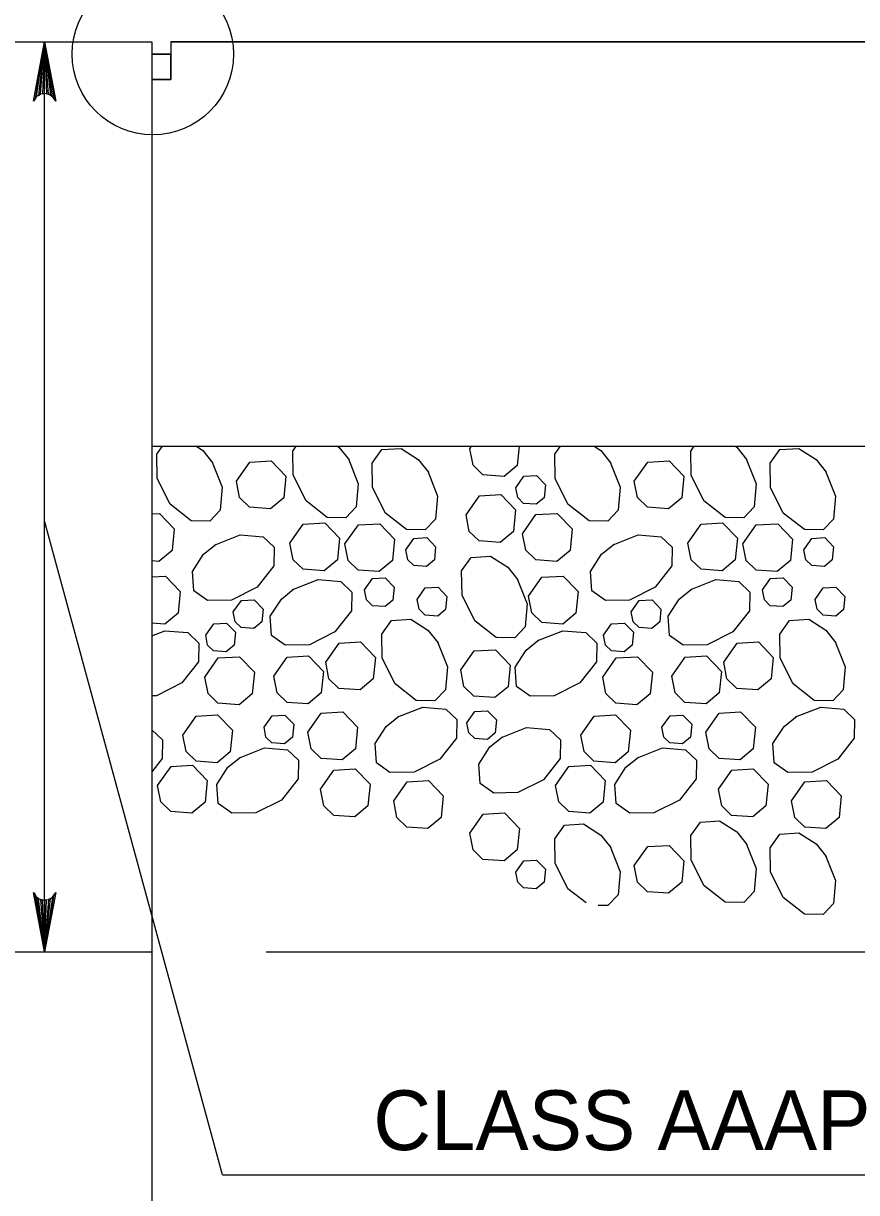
# Model space of a CAD drawing. Extents: x 636530 to 644067, y 294168 to 299122.
# Drawn here: x 640977.2 to 641019, y 296390.3 to 296449 of the extents above; entities that cross this region are included whole.
import ezdxf

# ---------------------------------------------------------------- set-up
doc = ezdxf.new("R2010")
doc.units = 0
doc.layers.add('1', color=7, linetype='Continuous')

msp = doc.modelspace()

# ---------------------------------------------------------------- linework, layer by layer
at = {"layer": '1'}
for p, q in [((640929.029, 296448.122), (640983.603, 296448.122)), ((640978.22, 296402.402), (640978.22, 296448.122)), ((640983.603, 296448.122), (640983.603, 296371.922)), ((640984.554, 296448.122), (641062.451, 296448.122)), ((640984.554, 296448.122), (640984.554, 296446.217)), ((640983.603, 296447.488), (640984.554, 296447.488)), ((640983.603, 296446.217), (640984.554, 296446.217)), ((640983.603, 296427.801), (641062.451, 296427.801)), ((640987.147, 296391.206), (640978.22, 296424.05)), ((640922.643, 296402.402), (640983.603, 296402.402)), ((640989.351, 296402.402), (641079.664, 296402.402)), ((640987.147, 296391.206), (641030.698, 296391.206))]:
    msp.add_line(p, q, dxfattribs=at)
for points in [[(640978.22, 296448.122), (640978.78, 296445.139), (640978.7, 296445.254), (640978.62, 296445.369), (640978.52, 296445.428), (640978.42, 296445.487), (640978.32, 296445.504), (640978.22, 296445.522), (640978.12, 296445.504), (640978.02, 296445.487), (640977.92, 296445.428), (640977.82, 296445.369), (640977.741, 296445.254), (640977.661, 296445.139), (640978.22, 296448.122), (640977.741, 296445.254), (640977.82, 296445.369), (640978.22, 296448.122), (640977.92, 296445.428), (640978.02, 296445.487), (640978.22, 296448.122), (640978.12, 296445.504), (640978.22, 296445.522), (640978.22, 296448.122), (640978.32, 296445.504), (640978.42, 296445.487), (640978.22, 296448.122), (640978.52, 296445.428), (640978.62, 296445.369), (640978.22, 296448.122), (640978.7, 296445.254)], [(640978.22, 296448.122), (640978.78, 296445.139), (640978.7, 296445.254), (640978.62, 296445.369), (640978.52, 296445.428), (640978.42, 296445.487), (640978.32, 296445.504), (640978.22, 296445.522), (640978.12, 296445.504), (640978.02, 296445.487), (640977.92, 296445.428), (640977.82, 296445.369), (640977.741, 296445.254), (640977.661, 296445.139), (640978.22, 296448.122), (640977.741, 296445.254), (640977.82, 296445.369), (640978.22, 296448.122), (640977.92, 296445.428), (640978.02, 296445.487), (640978.22, 296448.122), (640978.12, 296445.504), (640978.22, 296445.522), (640978.22, 296448.122), (640978.32, 296445.504), (640978.42, 296445.487), (640978.22, 296448.122), (640978.52, 296445.428), (640978.62, 296445.369), (640978.22, 296448.122), (640978.7, 296445.254)], [(640986.644, 296427.006), (640987.143, 296425.749), (640987.043, 296424.593), (640986.521, 296424.044), (640985.583, 296424.062), (640984.518, 296424.895), (640983.874, 296426.183), (640983.853, 296427.397), (640984.139, 296427.801)], [(640985.842, 296427.801), (640986.17, 296427.59), (640986.676, 296426.955)], [(640993.477, 296427.169), (640993.975, 296425.911), (640993.875, 296424.756), (640993.353, 296424.207), (640992.416, 296424.224), (640991.351, 296425.058), (640990.707, 296426.346), (640990.685, 296427.559), (640990.856, 296427.801)], [(640992.929, 296427.801), (640993.002, 296427.753), (640993.509, 296427.118)], [(640997.462, 296426.559), (640997.961, 296425.301), (640997.861, 296424.146), (640997.339, 296423.597), (640996.402, 296423.614), (640995.336, 296424.448), (640994.693, 296425.736), (640994.671, 296426.949), (640995.157, 296427.633), (640996.123, 296427.697), (640996.988, 296427.143), (640997.495, 296426.508)], [(640999.575, 296427.681), (640999.659, 296427.801)], [(641002.055, 296427.801), (641001.959, 296426.841), (641001.296, 296426.29), (641000.236, 296426.366), (640999.738, 296426.85), (640999.576, 296427.681)], [(641006.632, 296427.006), (641007.131, 296425.749), (641007.031, 296424.593), (641006.509, 296424.044), (641005.572, 296424.062), (641004.507, 296424.895), (641003.863, 296426.183), (641003.841, 296427.397), (641004.128, 296427.801)], [(641005.83, 296427.801), (641006.158, 296427.59), (641006.665, 296426.955)], [(641013.465, 296427.169), (641013.964, 296425.911), (641013.864, 296424.756), (641013.342, 296424.207), (641012.404, 296424.224), (641011.339, 296425.058), (641010.695, 296426.346), (641010.674, 296427.559), (641010.845, 296427.801)], [(641012.917, 296427.801), (641012.991, 296427.753), (641013.497, 296427.118)], [(641017.451, 296426.559), (641017.949, 296425.301), (641017.85, 296424.146), (641017.328, 296423.597), (641016.39, 296423.614), (641015.325, 296424.448), (641014.681, 296425.736), (641014.66, 296426.949), (641015.145, 296427.633), (641016.112, 296427.697), (641016.977, 296427.143), (641017.483, 296426.508)], [(640987.852, 296426.055), (640988.524, 296427.011), (640989.597, 296427.072), (640990.344, 296426.299), (640990.236, 296425.215), (640989.573, 296424.663), (640988.513, 296424.74), (640988.014, 296425.223), (640987.852, 296426.055)], [(641007.84, 296426.055), (641008.512, 296427.011), (641009.586, 296427.072), (641010.332, 296426.299), (641010.224, 296425.215), (641009.561, 296424.663), (641008.501, 296424.74), (641008.003, 296425.223), (641007.841, 296426.055)], [(641001.885, 296425.722), (641002.289, 296426.296), (641002.933, 296426.333), (641003.38, 296425.868), (641003.316, 296425.218), (641002.918, 296424.887), (641002.282, 296424.933), (641001.983, 296425.223), (641001.886, 296425.722)], [(640999.387, 296424.361), (641000.059, 296425.317), (641001.133, 296425.378), (641001.879, 296424.605), (641001.771, 296423.52), (641001.108, 296422.969), (641000.048, 296423.046), (640999.549, 296423.529), (640999.388, 296424.36)], [(640983.603, 296424.407), (640983.985, 296424.429), (640984.731, 296423.655), (640984.623, 296422.571), (640983.96, 296422.019), (640983.603, 296422.045)], [(641002.228, 296423.411), (641002.9, 296424.367), (641003.973, 296424.429), (641004.72, 296423.655), (641004.612, 296422.571), (641003.949, 296422.019), (641002.889, 296422.096), (641002.39, 296422.58), (641002.228, 296423.411)], [(640990.542, 296422.937), (640991.214, 296423.894), (640992.288, 296423.955), (640993.034, 296423.181), (640992.926, 296422.097), (640992.263, 296421.546), (640991.203, 296421.622), (640990.705, 296422.106), (640990.543, 296422.937)], [(640993.308, 296422.896), (640993.98, 296423.853), (640995.053, 296423.914), (640995.8, 296423.14), (640995.692, 296422.056), (640995.028, 296421.505), (640993.969, 296421.582), (640993.47, 296422.065), (640993.308, 296422.896)], [(641010.531, 296422.937), (641011.203, 296423.894), (641012.276, 296423.955), (641013.022, 296423.181), (641012.914, 296422.097), (641012.251, 296421.546), (641011.192, 296421.622), (641010.693, 296422.106), (641010.531, 296422.937)], [(641013.296, 296422.896), (641013.968, 296423.853), (641015.042, 296423.914), (641015.788, 296423.14), (641015.68, 296422.056), (641015.017, 296421.505), (641013.957, 296421.582), (641013.459, 296422.065), (641013.297, 296422.896)], [(640986.792, 296422.85), (640988.05, 296423.348), (640989.205, 296423.248), (640989.754, 296422.726), (640989.737, 296421.789), (640988.903, 296420.724), (640987.615, 296420.08), (640986.402, 296420.058), (640985.718, 296420.544), (640985.654, 296421.511), (640986.208, 296422.375), (640986.843, 296422.882)], [(640996.367, 296422.601), (640996.77, 296423.175), (640997.414, 296423.212), (640997.862, 296422.747), (640997.797, 296422.097), (640997.399, 296421.766), (640996.763, 296421.812), (640996.464, 296422.102), (640996.367, 296422.601)], [(641006.781, 296422.85), (641008.038, 296423.348), (641009.194, 296423.248), (641009.743, 296422.726), (641009.725, 296421.789), (641008.892, 296420.724), (641007.604, 296420.08), (641006.39, 296420.058), (641005.707, 296420.544), (641005.642, 296421.511), (641006.197, 296422.375), (641006.831, 296422.882)], [(641016.355, 296422.601), (641016.758, 296423.175), (641017.403, 296423.212), (641017.85, 296422.747), (641017.785, 296422.097), (641017.388, 296421.766), (641016.752, 296421.812), (641016.452, 296422.102), (641016.355, 296422.601)], [(641001.955, 296421.15), (641002.454, 296419.892), (641002.354, 296418.737), (641001.832, 296418.188), (641000.895, 296418.205), (640999.829, 296419.039), (640999.186, 296420.326), (640999.164, 296421.54), (640999.65, 296422.223), (641000.617, 296422.288), (641001.481, 296421.734), (641001.988, 296421.099)], [(640983.603, 296421.244), (640984.284, 296421.282), (640985.03, 296420.509), (640984.922, 296419.425), (640984.259, 296418.873), (640983.603, 296418.921)], [(640994.286, 296420.583), (640994.689, 296421.157), (640995.333, 296421.194), (640995.781, 296420.73), (640995.716, 296420.079), (640995.318, 296419.748), (640994.682, 296419.795), (640994.383, 296420.085), (640994.286, 296420.583)], [(641002.527, 296420.265), (641003.199, 296421.221), (641004.273, 296421.282), (641005.019, 296420.509), (641004.911, 296419.425), (641004.248, 296418.873), (641003.188, 296418.95), (641002.689, 296419.433), (641002.527, 296420.265)], [(641014.274, 296420.583), (641014.678, 296421.157), (641015.322, 296421.194), (641015.769, 296420.73), (641015.705, 296420.079), (641015.307, 296419.748), (641014.671, 296419.795), (641014.372, 296420.085), (641014.275, 296420.583)], [(640990.694, 296420.603), (640991.952, 296421.102), (640993.107, 296421.002), (640993.656, 296420.48), (640993.639, 296419.542), (640992.805, 296418.477), (640991.517, 296417.833), (640990.304, 296417.812), (640989.62, 296418.297), (640989.556, 296419.264), (640990.11, 296420.129), (640990.745, 296420.635)], [(640996.934, 296420.111), (640997.337, 296420.684), (640997.981, 296420.721), (640998.429, 296420.257), (640998.364, 296419.607), (640997.967, 296419.276), (640997.331, 296419.322), (640997.031, 296419.612), (640996.934, 296420.11)], [(641010.682, 296420.603), (641011.94, 296421.102), (641013.095, 296421.002), (641013.645, 296420.48), (641013.627, 296419.542), (641012.794, 296418.477), (641011.506, 296417.833), (641010.292, 296417.812), (641009.609, 296418.297), (641009.544, 296419.264), (641010.098, 296420.129), (641010.733, 296420.635)], [(641016.922, 296420.111), (641017.326, 296420.684), (641017.97, 296420.721), (641018.418, 296420.257), (641018.353, 296419.607), (641017.955, 296419.276), (641017.319, 296419.322), (641017.02, 296419.612), (641016.923, 296420.11)], [(640987.697, 296419.48), (640988.101, 296420.054), (640988.745, 296420.091), (640989.192, 296419.627), (640989.128, 296418.976), (640988.73, 296418.645), (640988.094, 296418.691), (640987.795, 296418.981), (640987.698, 296419.48)], [(641007.686, 296419.48), (641008.089, 296420.054), (641008.733, 296420.091), (641009.181, 296419.627), (641009.116, 296418.976), (641008.718, 296418.645), (641008.082, 296418.691), (641007.783, 296418.981), (641007.686, 296419.48)], [(640986.31, 296418.314), (640986.714, 296418.888), (640987.358, 296418.924), (640987.805, 296418.46), (640987.741, 296417.81), (640987.343, 296417.479), (640986.707, 296417.525), (640986.408, 296417.815), (640986.311, 296418.314)], [(640997.95, 296417.977), (640998.449, 296416.72), (640998.349, 296415.564), (640997.827, 296415.015), (640996.889, 296415.033), (640995.824, 296415.866), (640995.18, 296417.154), (640995.159, 296418.368), (640995.644, 296419.051), (640996.611, 296419.116), (640997.476, 296418.562), (640997.982, 296417.927)], [(641006.299, 296418.314), (641006.702, 296418.888), (641007.346, 296418.924), (641007.794, 296418.46), (641007.729, 296417.81), (641007.331, 296417.479), (641006.695, 296417.525), (641006.396, 296417.815), (641006.299, 296418.314)], [(641017.938, 296417.977), (641018.437, 296416.72), (641018.337, 296415.564), (641017.815, 296415.015), (641016.878, 296415.033), (641015.812, 296415.866), (641015.169, 296417.154), (641015.147, 296418.368), (641015.633, 296419.051), (641016.6, 296419.116), (641017.464, 296418.562), (641017.971, 296417.927)], [(640983.603, 296418.277), (640984.266, 296418.54), (640985.421, 296418.44), (640985.97, 296417.918), (640985.953, 296416.98), (640985.119, 296415.915), (640983.832, 296415.271), (640983.603, 296415.267)], [(641002.997, 296418.041), (641004.255, 296418.54), (641005.41, 296418.44), (641005.959, 296417.918), (641005.941, 296416.98), (641005.108, 296415.915), (641003.82, 296415.271), (641002.606, 296415.25), (641001.923, 296415.735), (641001.858, 296416.702), (641002.413, 296417.567), (641003.048, 296418.073)], [(640992.341, 296416.953), (640993.013, 296417.909), (640994.087, 296417.971), (640994.833, 296417.197), (640994.725, 296416.113), (640994.062, 296415.561), (640993.002, 296415.638), (640992.504, 296416.122), (640992.342, 296416.953)], [(641012.33, 296416.953), (641013.002, 296417.909), (641014.075, 296417.971), (641014.822, 296417.197), (641014.714, 296416.113), (641014.05, 296415.561), (641012.991, 296415.638), (641012.492, 296416.122), (641012.33, 296416.953)], [(640986.265, 296416.212), (640986.938, 296417.168), (640988.011, 296417.23), (640988.757, 296416.456), (640988.649, 296415.372), (640987.986, 296414.82), (640986.926, 296414.897), (640986.428, 296415.381), (640986.266, 296416.212)], [(640989.734, 296416.252), (640990.406, 296417.208), (640991.48, 296417.269), (640992.226, 296416.496), (640992.118, 296415.411), (640991.455, 296414.86), (640990.395, 296414.937), (640989.896, 296415.42), (640989.735, 296416.251)], [(640999.12, 296416.567), (640999.792, 296417.523), (641000.866, 296417.584), (641001.612, 296416.811), (641001.504, 296415.727), (641000.841, 296415.175), (640999.781, 296415.252), (640999.282, 296415.735), (640999.121, 296416.567)], [(641006.254, 296416.212), (641006.926, 296417.168), (641008, 296417.23), (641008.746, 296416.456), (641008.638, 296415.372), (641007.975, 296414.82), (641006.915, 296414.897), (641006.416, 296415.381), (641006.255, 296416.212)], [(641009.722, 296416.252), (641010.395, 296417.208), (641011.468, 296417.269), (641012.214, 296416.496), (641012.106, 296415.411), (641011.443, 296414.86), (641010.383, 296414.937), (641009.885, 296415.42), (641009.723, 296416.251)], [(640995.956, 296414.206), (640997.214, 296414.705), (640998.369, 296414.605), (640998.918, 296414.083), (640998.901, 296413.146), (640998.068, 296412.08), (640996.78, 296411.436), (640995.566, 296411.415), (640994.883, 296411.901), (640994.818, 296412.867), (640995.372, 296413.732), (640996.007, 296414.239)], [(641015.945, 296414.206), (641017.203, 296414.705), (641018.358, 296414.605), (641018.907, 296414.083), (641018.89, 296413.146), (641018.056, 296412.08), (641016.768, 296411.436), (641015.554, 296411.415), (641014.871, 296411.901), (641014.806, 296412.867), (641015.361, 296413.732), (641015.996, 296414.239)], [(640985.163, 296413.296), (640985.835, 296414.253), (640986.908, 296414.314), (640987.655, 296413.54), (640987.547, 296412.456), (640986.884, 296411.905), (640985.824, 296411.982), (640985.325, 296412.465), (640985.163, 296413.296)], [(640989.242, 296413.69), (640989.645, 296414.263), (640990.289, 296414.3), (640990.737, 296413.836), (640990.672, 296413.186), (640990.275, 296412.855), (640989.638, 296412.901), (640989.339, 296413.191), (640989.242, 296413.689)], [(640991.445, 296413.442), (640992.117, 296414.398), (640993.191, 296414.459), (640993.937, 296413.686), (640993.829, 296412.602), (640993.166, 296412.05), (640992.106, 296412.127), (640991.607, 296412.61), (640991.446, 296413.442)], [(640999.426, 296413.91), (640999.83, 296414.484), (641000.474, 296414.521), (641000.921, 296414.057), (641000.857, 296413.406), (641000.459, 296413.075), (640999.823, 296413.121), (640999.524, 296413.412), (640999.427, 296413.91)], [(641005.151, 296413.296), (641005.824, 296414.253), (641006.897, 296414.314), (641007.643, 296413.54), (641007.535, 296412.456), (641006.872, 296411.905), (641005.812, 296411.982), (641005.314, 296412.465), (641005.152, 296413.296)], [(641009.23, 296413.69), (641009.634, 296414.263), (641010.278, 296414.3), (641010.726, 296413.836), (641010.661, 296413.186), (641010.263, 296412.855), (641009.627, 296412.901), (641009.328, 296413.191), (641009.231, 296413.689)], [(641011.434, 296413.442), (641012.106, 296414.398), (641013.179, 296414.459), (641013.925, 296413.686), (641013.817, 296412.602), (641013.154, 296412.05), (641012.095, 296412.127), (641011.596, 296412.61), (641011.434, 296413.442)], [(640983.603, 296413.563), (640984.142, 296413.051), (640984.124, 296412.113), (640983.603, 296411.448)], [(641001.168, 296413.174), (641002.426, 296413.672), (641003.581, 296413.573), (641004.13, 296413.051), (641004.113, 296412.113), (641003.279, 296411.048), (641001.992, 296410.404), (641000.778, 296410.383), (641000.095, 296410.868), (641000.03, 296411.835), (641000.584, 296412.7), (641001.219, 296413.206)], [(640988.012, 296412.157), (640989.27, 296412.656), (640990.425, 296412.556), (640990.974, 296412.034), (640990.957, 296411.096), (640990.123, 296410.031), (640988.835, 296409.387), (640987.622, 296409.366), (640986.938, 296409.851), (640986.874, 296410.818), (640987.428, 296411.683), (640988.063, 296412.189)], [(641008.001, 296412.157), (641009.258, 296412.656), (641010.414, 296412.556), (641010.963, 296412.034), (641010.945, 296411.096), (641010.112, 296410.031), (641008.824, 296409.387), (641007.61, 296409.366), (641006.927, 296409.851), (641006.862, 296410.818), (641007.417, 296411.683), (641008.052, 296412.189)], [(640983.898, 296410.766), (640984.57, 296411.723), (640985.643, 296411.784), (640986.39, 296411.01), (640986.282, 296409.926), (640985.619, 296409.375), (640984.559, 296409.452), (640984.06, 296409.935), (640983.898, 296410.766)], [(641003.886, 296410.766), (641004.559, 296411.723), (641005.632, 296411.784), (641006.378, 296411.01), (641006.27, 296409.926), (641005.607, 296409.375), (641004.547, 296409.452), (641004.049, 296409.935), (641003.887, 296410.766)], [(640992.078, 296410.579), (640992.75, 296411.535), (640993.823, 296411.596), (640994.569, 296410.823), (640994.461, 296409.739), (640993.798, 296409.187), (640992.739, 296409.264), (640992.24, 296409.747), (640992.078, 296410.579)], [(641012.066, 296410.579), (641012.738, 296411.535), (641013.812, 296411.596), (641014.558, 296410.823), (641014.45, 296409.739), (641013.787, 296409.187), (641012.727, 296409.264), (641012.229, 296409.747), (641012.067, 296410.579)], [(640995.753, 296409.993), (640996.425, 296410.949), (640997.499, 296411.011), (640998.245, 296410.237), (640998.137, 296409.153), (640997.474, 296408.601), (640996.414, 296408.678), (640995.916, 296409.162), (640995.754, 296409.993)], [(641015.742, 296409.993), (641016.414, 296410.949), (641017.487, 296411.011), (641018.233, 296410.237), (641018.125, 296409.153), (641017.462, 296408.601), (641016.403, 296408.678), (641015.904, 296409.162), (641015.742, 296409.993)], [(640999.575, 296408.367), (641000.248, 296409.323), (641001.321, 296409.384), (641002.067, 296408.611), (641001.959, 296407.527), (641001.296, 296406.975), (641000.236, 296407.052), (640999.738, 296407.536), (640999.576, 296408.367)], [(641013.465, 296407.854), (641013.964, 296406.597), (641013.864, 296405.441), (641013.342, 296404.892), (641012.404, 296404.91), (641011.339, 296405.743), (641010.695, 296407.031), (641010.674, 296408.245), (641011.159, 296408.928), (641012.126, 296408.993), (641012.991, 296408.439), (641013.497, 296407.804)], [(641005.415, 296404.87), (641004.507, 296405.58), (641003.863, 296406.868), (641003.841, 296408.082), (641004.327, 296408.765), (641005.294, 296408.83), (641006.158, 296408.276), (641006.665, 296407.641)], [(641017.451, 296407.244), (641017.949, 296405.987), (641017.85, 296404.831), (641017.328, 296404.282), (641016.39, 296404.3), (641015.325, 296405.133), (641014.681, 296406.421), (641014.66, 296407.635), (641015.145, 296408.318), (641016.112, 296408.383), (641016.977, 296407.829), (641017.483, 296407.194)], [(641006.632, 296407.692), (641007.131, 296406.434), (641007.031, 296405.279), (641006.509, 296404.729), (641006.027, 296404.739)], [(641007.84, 296406.74), (641008.512, 296407.697), (641009.586, 296407.758), (641010.332, 296406.984), (641010.224, 296405.9), (641009.561, 296405.349), (641008.501, 296405.425), (641008.003, 296405.909), (641007.841, 296406.74)], [(641001.885, 296406.407), (641002.289, 296406.981), (641002.933, 296407.018), (641003.38, 296406.554), (641003.316, 296405.903), (641002.918, 296405.572), (641002.282, 296405.619), (641001.983, 296405.909), (641001.886, 296406.407)], [(640978.22, 296402.402), (640977.661, 296405.384), (640977.741, 296405.269), (640977.82, 296405.154), (640977.92, 296405.095), (640978.02, 296405.036), (640978.12, 296405.019), (640978.22, 296405.002), (640978.32, 296405.019), (640978.42, 296405.036), (640978.52, 296405.095), (640978.62, 296405.154), (640978.7, 296405.269), (640978.78, 296405.384), (640978.22, 296402.402), (640978.7, 296405.269), (640978.62, 296405.154), (640978.22, 296402.402), (640978.52, 296405.095), (640978.42, 296405.036), (640978.22, 296402.402), (640978.32, 296405.019), (640978.22, 296405.002), (640978.22, 296402.402), (640978.12, 296405.019), (640978.02, 296405.036), (640978.22, 296402.402), (640977.92, 296405.095), (640977.82, 296405.154), (640978.22, 296402.402), (640977.741, 296405.269)]]:
    msp.add_lwpolyline(points, dxfattribs=at)
for points in [[(640983.603, 296427.801), (641062.451, 296427.801), (641062.451, 296434.974), (641067.413, 296437.334), (641057.243, 296435.943), (641062.451, 296438.493), (641062.451, 296448.122), (640984.554, 296448.122), (640984.554, 296446.217), (640983.603, 296446.217)], [(640983.603, 296446.217), (640984.554, 296446.217), (640984.554, 296447.488), (640983.603, 296447.488)]]:
    msp.add_lwpolyline(points, close=True, dxfattribs=at)
msp.add_circle((640983.657, 296447.495), 4.052, dxfattribs=at)

# ---------------------------------------------------------------- texts
msp.add_text('CLASS AAAP', height=3, dxfattribs=at).set_placement((640994.731, 296392.451))

doc.saveas('drawing.dxf')
